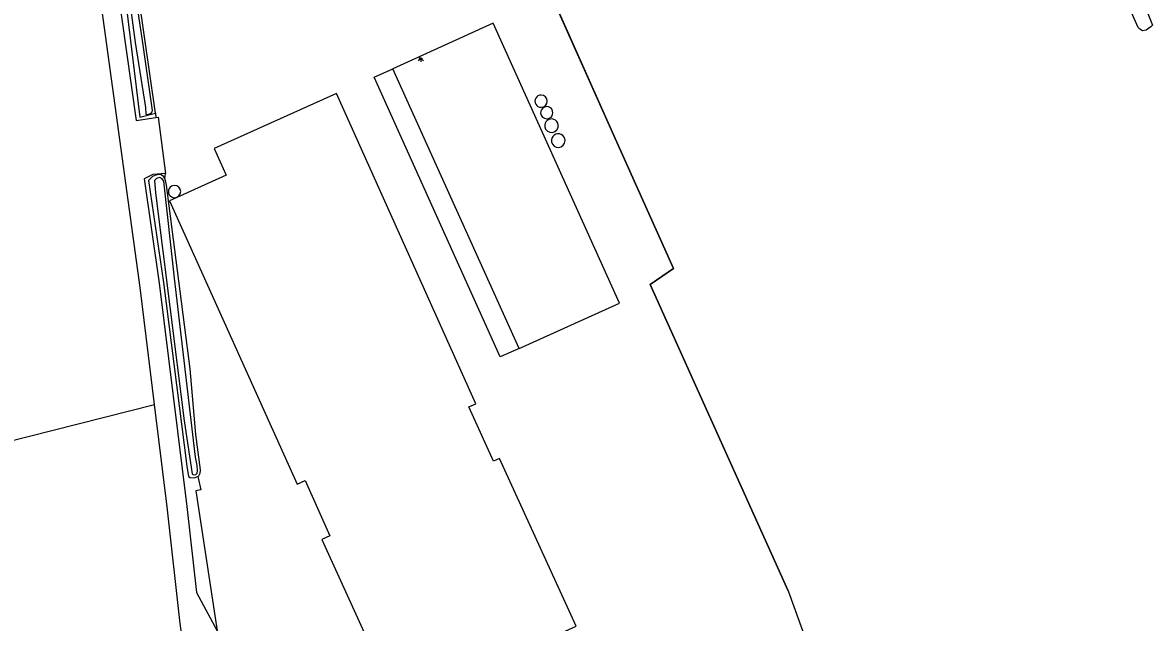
# Model space of a CAD drawing. Extents: x 140000 to 143000, y 403500 to 406000.
# Drawn here: x 141260.5 to 141444.7, y 404824.7 to 404922.5 of the extents above; entities that cross this region are included whole.
import ezdxf

# ---------------------------------------------------------------- set-up
doc = ezdxf.new("R2010")
doc.units = 0
for name, color, linetype in [('gg-afsc-erfafscheiding', 7, 'Continuous'), ('gg-afsc-hekwerk', 7, 'Continuous'), ('gg-bbg-bijgebouw', 7, 'Continuous'), ('gg-bbg-luifel en loopbrug', 7, 'Continuous'), ('gg-bbg-overig bouwwerk', 7, 'Continuous'), ('gg-knt-bronhoudergrens', 7, 'Continuous'), ('gg-knt-onverhard', 7, 'Continuous'), ('gg-kntw-bovenkant insteek waterloop', 7, 'Continuous'), ('gg-kntw-waterlijn', 7, 'Continuous'), ('gt-symb-lichtpunt', 7, 'Continuous')]:
    doc.layers.add(name, color=color, linetype=linetype)

# ---------------------------------------------------------------- blocks, each defined once
blk = doc.blocks.new('gt0-LPUNT')
at = {"layer": 'gt-symb-lichtpunt'}
for p, q in [((0, 0), (-0.25, 0)), ((0, 0), (0.25, 0)), ((-0.18, -0.18), (-0.44, -0.44)), ((0, -0.25), (0, -0.62)), ((0.44, -0.44), (0.18, -0.18))]:
    blk.add_line(p, q, dxfattribs=at)
blk.add_arc((0, 0), 0.25, 180, 0, dxfattribs=at)

msp = doc.modelspace()

# ---------------------------------------------------------------- linework, layer by layer
at = {"layer": 'gg-afsc-erfafscheiding'}
for p, q in [((141282.18, 404907.69), (141282.24, 404906.98)), ((141283.71, 404897.02), (141283.77, 404897.88))]:
    msp.add_line(p, q, dxfattribs=at)
msp.add_lwpolyline([(141289.08, 404848.49), (141289.56, 404846.32), (141288.73, 404846.14), (141292.24, 404823.32)], dxfattribs=at)
at = {"layer": 'gg-afsc-hekwerk'}
msp.add_line((141356.89, 404904.09), (141321.31, 404983.86), dxfattribs=at)
for points in [[(141385.32, 404829.86), (141362.8, 404879.77), (141366.6, 404882.41), (141356.89, 404904.09)], [(141385.32, 404829.86), (141393.8, 404806.36), (141353.85, 404790.97), (141354.93, 404783.93), (141331.82, 404781.56), (141329.51, 404797.14), (141321.83, 404804.18)]]:
    msp.add_lwpolyline(points, dxfattribs=at)
at = {"layer": 'gg-bbg-bijgebouw'}
msp.add_line((141341.43, 404869.36), (141320.84, 404914.96), dxfattribs=at)
for points in [[(141341.43, 404869.36), (141357.82, 404876.76), (141337.23, 404922.36), (141320.84, 404914.96)], [(141334.41, 404860.34), (141311.67, 404910.9), (141291.73, 404901.93), (141293.68, 404897.59), (141284.46, 404893.44), (141305.25, 404847.23), (141306.55, 404847.81), (141310.61, 404838.79), (141309.27, 404838.18), (141321.73, 404810.86), (141350.73, 404824.09), (141338.27, 404851.41), (141337.27, 404850.95), (141333.27, 404859.83), (141334.41, 404860.34)]]:
    msp.add_lwpolyline(points, dxfattribs=at)
at = {"layer": 'gg-bbg-luifel en loopbrug'}
msp.add_lwpolyline([(141341.43, 404869.36), (141338.38, 404867.98), (141317.79, 404913.58), (141320.84, 404914.96)], dxfattribs=at)
at = {"layer": 'gg-bbg-overig bouwwerk'}
for centre, radius, start, end in [((141345.02, 404909.67), 1, 89.9999, 270.0001), ((141345.02, 404909.67), 1, 270, 90), ((141345.95, 404907.79), 1, 90, 270), ((141345.95, 404907.79), 1, 269.9999, 90.0001), ((141346.72, 404905.66), 1.11, 8.4279, 188.443), ((141346.72, 404905.66), 1.11, 188.4504, 8.4205), ((141347.82, 404903.23), 1.11, 359.9673, 189.7956), ((141347.82, 404903.23), 1.11, 189.8031, 359.9598), ((141285.27, 404894.92), 1, 89.9997, 270.0003), ((141285.27, 404894.92), 1, 270, 90)]:
    msp.add_arc(centre, radius, start, end, dxfattribs=at)
at = {"layer": 'gg-knt-bronhoudergrens'}
for points in [[(141323.44, 404979.1), (141356.89, 404904.09), (141366.6, 404882.41), (141362.8, 404879.77), (141385.32, 404829.86), (141394.82, 404803.54), (141364.58, 404791.48)], [(141282.02, 404860.21), (141279.68, 404879.26), (141273.23, 404925.97), (141272.19, 404933.52), (141267.93, 404951.73)], [(141210.4, 404925.29), (141224.25, 404845.59), (141282.02, 404860.21)], [(141290.03, 404798.09), (141286.21, 404824.53), (141284.07, 404843.51), (141282.02, 404860.21)]]:
    msp.add_lwpolyline(points, dxfattribs=at)
at = {"layer": 'gg-knt-onverhard'}
for points in [[(141278.12, 404935.98), (141276.18, 404937.38), (141274.56, 404937.56), (141275.08, 404934.21), (141279, 404906.51), (141282.24, 404906.98)], [(141282.24, 404906.98), (141282.62, 404907.03), (141283.77, 404897.88)], [(141283.77, 404897.88), (141281.71, 404897.69), (141280.34, 404897.02), (141282.75, 404880), (141287.25, 404843.58), (141288.83, 404829.56), (141292.24, 404823.32)]]:
    msp.add_lwpolyline(points, dxfattribs=at)
at = {"layer": 'gg-kntw-bovenkant insteek waterloop'}
msp.add_line((141282.18, 404907.69), (141278.2, 404935.01), dxfattribs=at)
for points in [[(141424.8, 404968.88), (141433.76, 404949.71), (141444.7, 404922.08), (141444.42, 404921.78), (141443.69, 404921.26), (141443.08, 404921.14), (141442.65, 404921.42), (141442.35, 404921.7), (141432.4, 404944.18)], [(141278.2, 404935.01), (141276.22, 404934.69), (141279.62, 404907.06), (141282.18, 404907.69)], [(141283.71, 404897.02), (141283.46, 404897.37), (141283.06, 404897.67), (141282.79, 404897.69), (141282.24, 404897.58), (141281.68, 404897.36), (141281.51, 404897.23), (141281.02, 404896.71), (141283.46, 404880.1), (141287.29, 404850.15), (141287.55, 404848.49), (141287.84, 404848.3), (141288.49, 404848.27), (141289.08, 404848.49)], [(141283.71, 404897.02), (141283.91, 404895.95), (141285.93, 404880.37), (141287.74, 404866.01), (141288.67, 404855.31), (141289.46, 404849.56), (141289.38, 404848.98), (141289.2, 404848.53), (141289.08, 404848.49)]]:
    msp.add_lwpolyline(points, dxfattribs=at)
at = {"layer": 'gg-kntw-waterlijn'}
for points in [[(141277.65, 404934.5), (141277.42, 404934.57), (141277.16, 404934.51), (141277.02, 404934.42), (141276.95, 404934.19), (141276.91, 404933.86), (141278.86, 404919.24), (141280.52, 404908.66), (141280.56, 404907.54), (141280.69, 404907.47), (141281.16, 404907.6), (141281.45, 404907.71), (141281.62, 404907.94), (141281.69, 404908.15), (141280.02, 404919.55), (141277.81, 404934.34), (141277.65, 404934.5)], [(141283.51, 404896.6), (141283.25, 404897.03), (141282.87, 404897.23), (141282.3, 404897.07), (141281.99, 404896.74), (141282.19, 404894.72), (141286.84, 404857.55), (141288.14, 404848.92), (141288.3, 404848.77), (141288.74, 404848.78), (141288.97, 404849.03), (141289.03, 404849.39), (141288.96, 404850.26), (141288.67, 404851.62), (141285.26, 404880.82), (141283.51, 404896.6)]]:
    msp.add_lwpolyline(points, dxfattribs=at)

# ---------------------------------------------------------------- block references
at = {"layer": 'gt-symb-lichtpunt'}
msp.add_blockref('gt0-LPUNT', (141325.41, 404916.7), dxfattribs=at)

doc.saveas('drawing.dxf')
